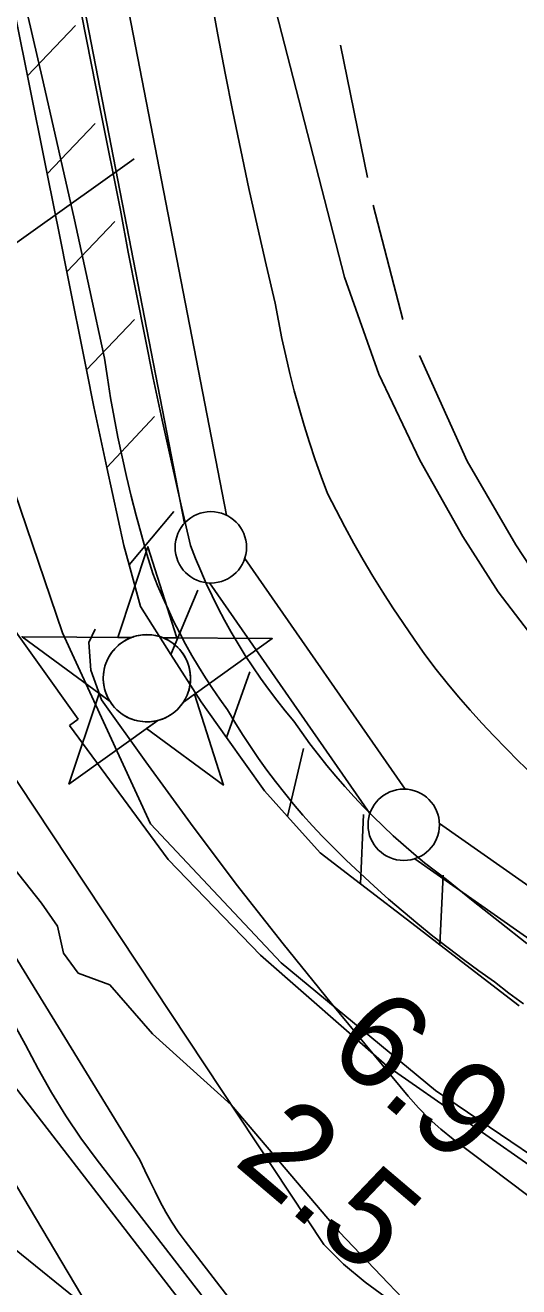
# Model space of a CAD drawing. Extents: x 3567028 to 3605064, y 510945 to 536587.
# Drawn here: x 3579910 to 3580256, y 529612 to 530496 of the extents above; entities that cross this region are included whole.
import ezdxf

# ---------------------------------------------------------------- set-up
doc = ezdxf.new("R2010")
doc.units = 0
for name, color, linetype in [('V-CHAN-NAID', 7, 'Continuous'), ('V-FLOD-BASE', 7, 'Continuous'), ('V-LEVE-TOET', 7, 'Continuous'), ('V-RIVR-EDGE', 7, 'Continuous'), ('V-RIVR-RANG', 7, 'Continuous'), ('V-ROAD-CNTR', 7, 'Continuous'), ('V-RRAP-FSHR', 7, 'Continuous'), ('V-RRAP-RVMT', 7, 'Continuous'), ('V-SURV-LINE', 7, 'Continuous'), ('V-TOPO-DPTH', 7, 'Continuous'), ('V-TOPO-MINR', 7, 'Continuous'), ('V-TOPO-SHOR', 7, 'Continuous'), ('V-TOPO-WATR', 7, 'Continuous')]:
    doc.layers.add(name, color=color, linetype=linetype)

msp = doc.modelspace()

# ---------------------------------------------------------------- linework, layer by layer
at = {"layer": 'V-CHAN-NAID'}
for points in [[(3579984.77, 530066.97), (3579975.19, 530067.03), (3579996.31, 530130.52), (3580016.54, 530066.74), (3580006.95, 530066.81), (3580005.37, 530067.39), (3580003.28, 530068.01), (3580001.24, 530068.46), (3579999.2, 530068.77), (3579998.03, 530068.88), (3579996.5, 530068.96), (3579994.78, 530068.96), (3579993.41, 530068.89), (3579991.5, 530068.69), (3579990.14, 530068.47), (3579988.35, 530068.08), (3579986.82, 530067.66), (3579985.79, 530067.33)], [(3579984.77, 530066.97), (3579908.28, 530067.51), (3579969.85, 530022.11), (3579968.73, 530024.02), (3579967.92, 530025.65), (3579967.1, 530027.61), (3579966.4, 530029.67), (3579966.04, 530030.99), (3579965.68, 530032.62), (3579965.43, 530034.06), (3579965.24, 530035.66), (3579965.14, 530037.4), (3579965.12, 530038.98), (3579965.23, 530041.05), (3579965.41, 530042.67), (3579965.81, 530044.87), (3579966.29, 530046.79), (3579966.89, 530048.68), (3579967.54, 530050.36), (3579968.27, 530051.95), (3579969.08, 530053.48), (3579970.15, 530055.22), (3579971.18, 530056.69), (3579972.18, 530057.96), (3579973.18, 530059.11), (3579974.49, 530060.44), (3579975.54, 530061.41), (3579977.26, 530062.8), (3579978.47, 530063.67), (3579980.16, 530064.74), (3579981.89, 530065.69), (3579983.33, 530066.37)], [(3580006.95, 530066.81), (3580083.44, 530066.27), (3580021.24, 530021.74), (3580022.15, 530023.23), (3580023.13, 530025.08), (3580023.84, 530026.66), (3580024.58, 530028.62), (3580025.12, 530030.4), (3580025.52, 530032.04), (3580025.88, 530034.05), (3580026.07, 530035.63), (3580026.19, 530037.83), (3580026.16, 530039.89), (3580025.98, 530042.11), (3580025.71, 530043.87), (3580025.22, 530046.1), (3580024.58, 530048.24), (3580023.83, 530050.23), (3580023.18, 530051.67), (3580022.17, 530053.59), (3580021.11, 530055.31), (3580019.9, 530057.01), (3580018.64, 530058.55), (3580017.37, 530059.91), (3580015.73, 530061.45), (3580013.99, 530062.86), (3580012.31, 530064.04), (3580010.42, 530065.17), (3580008.95, 530065.93)], [(3580003.21, 530008.84), (3579941, 529964.32), (3579962.13, 530027.8), (3579969.85, 530022.11), (3579970.48, 530021.14), (3579971.86, 530019.29), (3579973.08, 530017.87), (3579974.54, 530016.37), (3579975.93, 530015.12), (3579977.39, 530013.96), (3579978.79, 530012.97), (3579980.47, 530011.94), (3579982.18, 530011.03), (3579983.97, 530010.21), (3579985.42, 530009.66), (3579987.05, 530009.13), (3579989.27, 530008.57), (3579990.8, 530008.28), (3579992.83, 530008.02), (3579994.37, 530007.92), (3579996.23, 530007.9), (3579997.92, 530007.97), (3579999.63, 530008.15), (3580001.53, 530008.46)], [(3580021.24, 530021.74), (3580029.03, 530027.32), (3580049.26, 529963.55), (3579995.41, 530003.26), (3580003.21, 530008.84), (3580004.87, 530009.31), (3580006.48, 530009.87), (3580008.64, 530010.79), (3580010.38, 530011.67), (3580012.24, 530012.79), (3580013.98, 530014), (3580015.53, 530015.24), (3580016.82, 530016.41), (3580018.21, 530017.83), (3580019.41, 530019.23), (3580020.53, 530020.7)]]:
    msp.add_lwpolyline(points, close=True, dxfattribs=at)
msp.add_circle((3579995.66, 530038.43), 30.54, dxfattribs=at)
at = {"layer": 'V-FLOD-BASE'}
for points in [[(3579949.85, 530503.64), (3579963.38, 530435.03), (3579977.17, 530366.46), (3579982.61, 530336.94), (3579988.25, 530307.45), (3579994.09, 530278), (3580000.12, 530248.59), (3580006.34, 530219.22), (3580012.77, 530189.89), (3580019.39, 530160.6), (3580026.2, 530131.36), (3580029.65, 530122.44), (3580033.31, 530113.6), (3580037.18, 530104.85), (3580041.24, 530096.19), (3580045.5, 530087.63), (3580049.96, 530079.17), (3580054.62, 530070.81), (3580059.47, 530062.56), (3580064.51, 530054.43), (3580069.74, 530046.42), (3580075.15, 530038.53), (3580080.74, 530030.77), (3580086.52, 530023.14), (3580092.46, 530015.65), (3580098.58, 530008.29), (3580104.12, 530000.37), (3580109.82, 529992.57), (3580115.69, 529984.88), (3580121.71, 529977.32)], [(3580121.71, 529977.32), (3580127.89, 529969.89), (3580134.22, 529962.59), (3580140.7, 529955.42), (3580147.33, 529948.38), (3580154.1, 529941.49), (3580161.02, 529934.73), (3580168.07, 529928.12), (3580175.26, 529921.66), (3580182.58, 529915.35), (3580190.03, 529909.2), (3580197.61, 529903.2), (3580205.31, 529897.35), (3580223.99, 529882.31), (3580242.79, 529867.42), (3580261.71, 529852.69)]]:
    msp.add_lwpolyline(points, dxfattribs=at)
at = {"layer": 'V-LEVE-TOET'}
for points in [[(3580040.42, 530516.26), (3580045.32, 530489.24), (3580050.43, 530462.26), (3580055.76, 530435.33), (3580061.3, 530408.43)], [(3579911.86, 530504.65), (3579923.08, 530456.37), (3579934.1, 530408.04), (3579944.9, 530359.66), (3579955.5, 530311.23), (3579965.89, 530262.76), (3579967.95, 530248.84), (3579970.21, 530234.95), (3579972.68, 530221.1), (3579975.35, 530207.28), (3579978.23, 530193.5), (3579981.31, 530179.77), (3579984.6, 530166.09), (3579988.09, 530152.45), (3579991.78, 530138.87), (3579995.67, 530125.35), (3579999.76, 530111.88), (3580003.13, 530103.42), (3580006.69, 530095.03), (3580010.43, 530086.73), (3580014.35, 530078.51), (3580018.45, 530070.38), (3580022.74, 530062.34), (3580027.2, 530054.4), (3580031.83, 530046.56), (3580036.64, 530038.82), (3580041.62, 530031.19), (3580046.76, 530023.68)], [(3580061.3, 530408.43), (3580067.04, 530381.58), (3580073, 530354.78), (3580079.18, 530328.02), (3580085.55, 530301.31), (3580087.75, 530288.91), (3580090.17, 530276.54), (3580092.83, 530264.23), (3580095.71, 530251.96), (3580098.81, 530239.76), (3580102.15, 530227.61), (3580105.71, 530215.52), (3580109.5, 530203.51), (3580113.51, 530191.56), (3580117.74, 530179.69), (3580122.19, 530167.91), (3580128.13, 530156.12), (3580134.27, 530144.45), (3580140.61, 530132.87), (3580147.14, 530121.41), (3580153.86, 530110.05), (3580160.77, 530098.82), (3580167.88, 530087.7), (3580175.17, 530076.7), (3580182.64, 530065.82), (3580190.29, 530055.08), (3580198.13, 530044.46), (3580205.89, 530034.9), (3580213.82, 530025.47), (3580221.9, 530016.18), (3580230.15, 530007.04), (3580238.55, 529998.03), (3580247.1, 529989.17), (3580255.8, 529980.45), (3580264.65, 529971.89)], [(3580046.76, 530023.68), (3580052.08, 530016.28), (3580057.22, 530007.6), (3580062.55, 529999.04), (3580068.07, 529990.6), (3580073.76, 529982.27), (3580079.64, 529974.07), (3580085.68, 529966), (3580091.9, 529958.07), (3580098.29, 529950.26), (3580104.85, 529942.6), (3580111.57, 529935.08), (3580118.45, 529927.71), (3580125.49, 529920.48), (3580135.1, 529911.05), (3580144.87, 529901.78), (3580154.77, 529892.66), (3580164.83, 529883.7), (3580175.03, 529874.91), (3580185.37, 529866.29), (3580195.85, 529857.83), (3580206.47, 529849.54), (3580217.21, 529841.43), (3580228.09, 529833.49), (3580239.09, 529825.72), (3580249.11, 529817.88), (3580259.27, 529810.21)]]:
    msp.add_lwpolyline(points, dxfattribs=at)
at = {"layer": 'V-RIVR-EDGE'}
msp.add_lwpolyline([(3580275.82, 529509.2), (3580204.29, 529573.1), (3580130.34, 529650.49), (3580054.58, 529739.52), (3579999.56, 529789.29), (3579969.62, 529823.67), (3579947.58, 529831.69), (3579937.2, 529845.81), (3579932.96, 529864.82), (3579921.97, 529880.78), (3579898.14, 529910.86), (3579863.34, 529958.74), (3579833.42, 530003.54), (3579808.96, 530022.6), (3579758.27, 530089.51), (3579738.76, 530128.77), (3579664.26, 530228.83), (3579614.78, 530293.29), (3579571.43, 530353.44), (3579514.72, 530462.65), (3579484.25, 530530.74)], dxfattribs=at)
at = {"layer": 'V-RIVR-RANG'}
msp.add_line((3579986.67, 530402.44), (3579254.02, 529879.73), dxfattribs=at)
at = {"layer": 'V-ROAD-CNTR'}
msp.add_lwpolyline([(3579390.65, 534604.66), (3579425.56, 534323.24), (3579477.87, 533896.01), (3579511.43, 533571.55), (3579529.37, 533437.36), (3579582.91, 533163.31), (3579675.12, 532684.88), (3579763.94, 532246.9), (3579878.2, 531633.74), (3579981.35, 531069.45), (3580080.12, 530529.18), (3580133.94, 530319.52), (3580158.03, 530251.51), (3580186.63, 530191.2), (3580216.73, 530137.73), (3580241.45, 530098.9), (3580287.81, 530038.39), (3580340.13, 529982.94), (3580407.94, 529925.42), (3580481.56, 529877.37), (3580659.59, 529797.7), (3580904.36, 529690.39), (3581088.32, 529614.1)], dxfattribs=at)
at = {"layer": 'V-RRAP-FSHR'}
for p, q in [((3579912.03, 530460.44), (3579945.73, 530495.78)), ((3579925.82, 530391.82), (3579959.52, 530427.15)), ((3579939.57, 530323.18), (3579973.31, 530358.48)), ((3579953.29, 530254.54), (3579987.02, 530289.84)), ((3579967.68, 530186.04), (3580000.85, 530221.88)), ((3579983.21, 530117.8), (3580014.45, 530155.33)), ((3580012.48, 530055.07), (3580031.21, 530100.16)), ((3580051.39, 529996.91), (3580067.7, 530042.93)), ((3580094.1, 529941.57), (3580105.27, 529989.1)), ((3580145.29, 529894.28), (3580147.39, 529943.07)), ((3580200.81, 529851.65), (3580203.07, 529900.43))]:
    msp.add_line(p, q, dxfattribs=at)
for points in [[(3579617.49, 530621.66), (3579815.21, 530322.96), (3579894.56, 530194.06), (3579936.47, 530070.35), (3579998.06, 529936.51), (3580089.68, 529839.06), (3580197.58, 529749.51), (3580318.38, 529667.87), (3580467.84, 529591.15), (3580544.57, 529572.68), (3580671.85, 529512.09)], [(3579912.03, 530460.44), (3579898.24, 530529.07)], [(3579925.82, 530391.82), (3579912.03, 530460.44)], [(3579939.57, 530323.18), (3579934.86, 530346.8), (3579925.82, 530391.82)], [(3579953.29, 530254.54), (3579939.57, 530323.18)], [(3579967.68, 530186.04), (3579958.48, 530228.52), (3579953.29, 530254.54)], [(3579983.21, 530117.8), (3579979.52, 530131.34), (3579967.68, 530186.04)], [(3580012.48, 530055.07), (3579991.15, 530088.62), (3579983.21, 530117.8)], [(3580051.39, 529996.91), (3580033.56, 530021.9), (3580012.48, 530055.07)], [(3580094.1, 529941.57), (3580077.98, 529959.61), (3580051.39, 529996.91)], [(3580145.29, 529894.28), (3580116.91, 529916.03), (3580094.1, 529941.57)], [(3580200.81, 529851.65), (3580184.1, 529864.55), (3580145.29, 529894.28)], [(3580256.24, 529808.9), (3580200.81, 529851.65)]]:
    msp.add_lwpolyline(points, dxfattribs=at)
at = {"layer": 'V-RRAP-RVMT'}
for p, q in [((3579877.95, 530107.1), (3579947.47, 530009.8)), ((3579947.47, 530009.8), (3579941.36, 530005.25)), ((3579941.36, 530005.25), (3580010.57, 529911.42)), ((3580010.57, 529911.42), (3580075.07, 529844.39)), ((3580075.07, 529844.39), (3580163.54, 529766.84)), ((3580163.54, 529766.84), (3580290.61, 529678.2)), ((3580012.38, 529550.31), (3579893.25, 529646.56))]:
    msp.add_line(p, q, dxfattribs=at)
at = {"layer": 'V-SURV-LINE'}
for points in [[(3579744.89, 531732.16), (3580051.33, 530152.63)], [(3580021.89, 530146.91), (3579715.44, 531726.43)], [(3580064.13, 530122.31), (3580176.37, 529960.72)], [(3580151.73, 529943.61), (3580039.49, 530105.2)], [(3580200.41, 529936.56), (3580389.64, 529803.67)], [(3580372.4, 529779.12), (3580183.17, 529912.01)]]:
    msp.add_lwpolyline(points, dxfattribs=at)
for centre in [(3580040.42, 530130.16), (3580175.45, 529935.76)]:
    msp.add_circle(centre, 25, dxfattribs=at)
at = {"layer": 'V-TOPO-DPTH'}
for points in [[(3579201.22, 531060.56), (3579304.06, 531077.63), (3579319.05, 530991.49), (3579328.34, 530946.24), (3579339.4, 530901.48), (3579353.13, 530857.46), (3579368.63, 530813.94), (3579373.93, 530800.38), (3579388.57, 530764.21), (3579403.8, 530728.3), (3579419.91, 530692.77), (3579436.61, 530657.51), (3579464.35, 530600.73), (3579467.79, 530594.15), (3579471.45, 530587.7), (3579475.44, 530581.46), (3579479.67, 530575.35), (3579652.43, 530339.15), (3579715.16, 530252.46), (3580119.56, 529641.64), (3580133.37, 529627.98), (3580148.41, 529615.41), (3580300.66, 529503.78)], [(3580269.7, 529406.69), (3580081.19, 529555.59), (3580070.99, 529564.27), (3580061.26, 529573.41), (3580052.22, 529583.24), (3580043.65, 529593.52), (3579960.73, 529700.79), (3579949.49, 529716.14), (3579938.8, 529731.84), (3579928.94, 529748.08), (3579919.63, 529764.67), (3579910.67, 529781.49), (3579901.64, 529798.27), (3579892.48, 529814.99), (3579883.24, 529831.66), (3579835.07, 529917.88), (3579800.59, 529976.93), (3579764.66, 530035.04), (3579726.56, 530091.75), (3579687, 530147.53), (3579402.26, 530533.32)], [(3580269.7, 529406.69), (3580081.19, 529555.59), (3580070.99, 529564.27), (3580061.26, 529573.41), (3580052.22, 529583.24), (3580043.65, 529593.52), (3579960.73, 529700.79), (3579949.49, 529716.14), (3579938.8, 529731.84), (3579928.94, 529748.08), (3579919.63, 529764.67), (3579910.67, 529781.49), (3579901.64, 529798.27), (3579892.48, 529814.99), (3579883.24, 529831.66), (3579835.07, 529917.88), (3579800.59, 529976.93), (3579764.66, 530035.04), (3579726.56, 530091.75), (3579687, 530147.53), (3579402.26, 530533.32)], [(3579397.4, 530506), (3579536.06, 530295.52), (3579563.33, 530253.6), (3579590.28, 530211.49), (3579616.75, 530169.06), (3579642.9, 530126.44), (3579646.06, 530121.23), (3579670.25, 530080.97), (3579694.25, 530040.61), (3579717.99, 530000.09), (3579741.54, 529959.46), (3579765.04, 529918.8), (3579788.65, 529878.2), (3579812.43, 529837.71), (3579836.33, 529797.28), (3579976.67, 529560.99)], [(3579976.67, 529560.99), (3579836.33, 529797.28), (3579812.43, 529837.71), (3579788.65, 529878.2), (3579765.04, 529918.8), (3579741.54, 529959.46), (3579717.99, 530000.09), (3579694.25, 530040.61), (3579670.25, 530080.97), (3579646.06, 530121.23), (3579642.9, 530126.44), (3579616.75, 530169.06), (3579590.28, 530211.49), (3579563.33, 530253.6), (3579536.06, 530295.52), (3579397.4, 530506)]]:
    msp.add_lwpolyline(points, dxfattribs=at)
at = {"layer": 'V-TOPO-MINR'}
for points in [[(3580269.7, 529406.69), (3580081.19, 529555.59), (3580070.99, 529564.27), (3580061.26, 529573.41), (3580052.22, 529583.24), (3580043.65, 529593.52), (3579960.73, 529700.79), (3579949.49, 529716.14), (3579938.8, 529731.84), (3579928.94, 529748.08), (3579919.63, 529764.67), (3579910.67, 529781.49), (3579901.64, 529798.27), (3579892.48, 529814.99), (3579883.24, 529831.66), (3579835.07, 529917.88), (3579800.59, 529976.93), (3579764.66, 530035.04), (3579726.56, 530091.75), (3579687, 530147.53), (3579402.26, 530533.32)], [(3580260.94, 529434.71), (3580212.55, 529471.16), (3580164.6, 529508.22), (3580079.19, 529575.51), (3580074.45, 529579.54), (3580069.93, 529583.78), (3580065.73, 529588.35), (3580061.74, 529593.13), (3580022.39, 529644.04), (3580017.58, 529650.64), (3580013.04, 529657.4), (3580008.9, 529664.42), (3580005.01, 529671.6), (3580001.35, 529678.92), (3579997.73, 529686.26), (3579994.16, 529693.62), (3579990.63, 529701), (3579633.74, 530283.55), (3579600.65, 530329.92), (3579568.41, 530376.84), (3579537.41, 530424.6), (3579507.26, 530472.93), (3579470.59, 530533.48)], [(3580616.23, 529113.49), (3580083.15, 529535.64), (3580067.51, 529548.98), (3580052.58, 529563.03), (3580038.71, 529578.13), (3580025.55, 529593.92), (3579901.33, 529754.64), (3579882.51, 529780.18), (3579864.52, 529806.26), (3579847.76, 529833.15), (3579644.19, 530173.49), (3579610.02, 530223.16), (3579400.1, 530519.85)], [(3579976.67, 529560.99), (3579836.33, 529797.28), (3579812.43, 529837.71), (3579788.65, 529878.2), (3579765.04, 529918.8), (3579741.54, 529959.46), (3579717.99, 530000.09), (3579694.25, 530040.61), (3579670.25, 530080.97), (3579646.06, 530121.23), (3579642.9, 530126.44), (3579616.75, 530169.06), (3579590.28, 530211.49), (3579563.33, 530253.6), (3579536.06, 530295.52), (3579397.4, 530506)], [(3580058.19, 529894.21), (3580026.24, 529936.81), (3579994.9, 529979.89), (3579963.98, 530023.4), (3579956.38, 530044.05), (3579955.07, 530063.54), (3579959.32, 530072.83)], [(3580603.48, 529454.08), (3580600.56, 529455.37), (3580543.35, 529484.73), (3580487.85, 529517.74), (3580433.27, 529552.15), (3580380.07, 529588.65), (3580327.79, 529626.55), (3580209.96, 529715.52), (3580201.47, 529722.41), (3580193.34, 529729.66), (3580185.74, 529737.47), (3580178.48, 529745.64), (3580124.55, 529810.88), (3580091.06, 529852.31), (3580058.19, 529894.21)]]:
    msp.add_lwpolyline(points, dxfattribs=at)
at = {"layer": 'V-TOPO-SHOR'}
for p, q in [((3580131.08, 530482), (3580150.02, 530389.25)), ((3580153.97, 530369.99), (3580174.73, 530289.69))]:
    msp.add_line(p, q, dxfattribs=at)
msp.add_lwpolyline([(3580186.41, 530264.54), (3580219.88, 530190.62), (3580253.82, 530131.96), (3580274.48, 530100.62), (3580300.76, 530067.54)], dxfattribs=at)
at = {"layer": 'V-TOPO-WATR'}
msp.add_lwpolyline([(3580300.66, 529503.78), (3580148.41, 529615.41), (3580133.37, 529627.98), (3580119.56, 529641.64), (3579715.16, 530252.46), (3579652.43, 530339.15), (3579479.67, 530575.35), (3579475.44, 530581.46), (3579471.45, 530587.7), (3579467.79, 530594.15), (3579464.35, 530600.73), (3579436.61, 530657.51), (3579419.91, 530692.77), (3579403.8, 530728.3), (3579388.57, 530764.21), (3579373.93, 530800.38), (3579368.63, 530813.94), (3579353.13, 530857.46), (3579339.4, 530901.48), (3579328.34, 530946.24), (3579319.05, 530991.49), (3579304.06, 531077.63)], dxfattribs=at)

# ---------------------------------------------------------------- texts
at = {"layer": 'V-RIVR-RANG'}
for s, p in [('6.9', (3580119.61, 529775.49)), ('2.5', (3580055.22, 529698.97))]:
    msp.add_text(s, height=67, rotation=319.62833, dxfattribs=at).set_placement(p)

doc.saveas('drawing.dxf')
